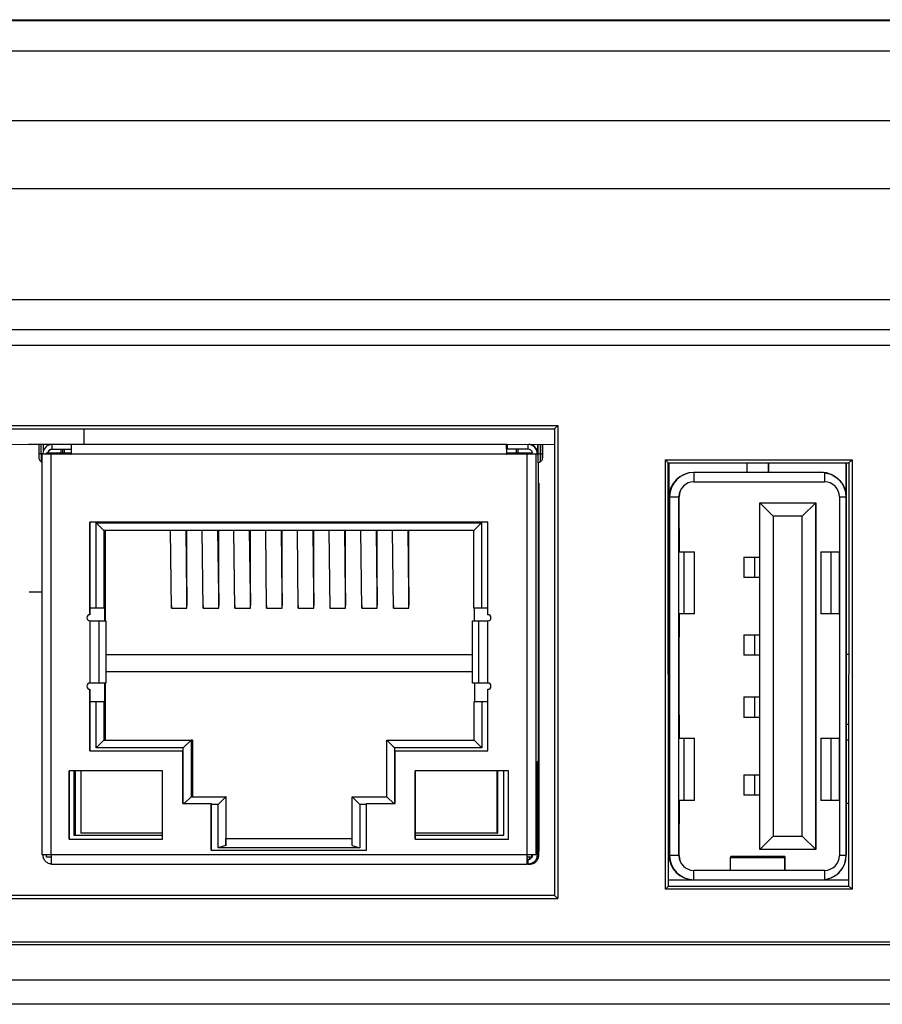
# Model space of a CAD drawing. Header units: millimetres. Extents: x -1063 to 345, y 512 to 8005.
# Tile 390 of 397: x -833 to -805, y 7840 to 7871. Entities that reach past the tile are written whole.
import ezdxf

# ---------------------------------------------------------------- set-up
doc = ezdxf.new("R2010")
doc.units = ezdxf.units.MM
doc.header["$LTSCALE"] = 5

msp = doc.modelspace()

# ---------------------------------------------------------------- linework, layer by layer
at = {"color": 7, "linetype": 'Continuous', "lineweight": 25}
for p, q in [((-657.703, 7871.451), (-897.703, 7871.451)), ((-897.651, 7871.491), (-658.151, 7871.491)), ((-897.704, 7870.485), (-657.704, 7870.485)), ((-897.704, 7868.251), (-657.704, 7868.251)), ((-657.704, 7866.051), (-897.704, 7866.051)), ((-852.42, 7862.489), (-703.003, 7862.489)), ((-852.419, 7861.524), (-703.002, 7861.524)), ((-851.724, 7861.024), (-703.678, 7861.024)), ((-849.583, 7858.434), (-815.374, 7858.434)), ((-849.484, 7858.336), (-815.472, 7858.336)), ((-815.472, 7858.336), (-815.479, 7843.324)), ((-815.374, 7858.434), (-815.472, 7858.336)), ((-815.374, 7858.434), (-815.374, 7843.224)), ((-815.473, 7857.822), (-848.124, 7857.83)), ((-831.019, 7857.83), (-832.394, 7857.83)), ((-832.061, 7857.83), (-832.061, 7857.53)), ((-831.913, 7857.681), (-831.913, 7857.83)), ((-831.763, 7857.83), (-831.763, 7857.801)), ((-831.762, 7857.83), (-831.762, 7857.802)), ((-831.757, 7857.804), (-831.757, 7857.83)), ((-817.02, 7857.83), (-831.019, 7857.83)), ((-817.02, 7857.68), (-817.02, 7857.83)), ((-817.013, 7857.83), (-817.02, 7857.83)), ((-817.004, 7857.83), (-817.004, 7857.68)), ((-816.163, 7857.784), (-816.163, 7857.83)), ((-816.013, 7857.681), (-816.013, 7857.83)), ((-816.012, 7857.83), (-816.012, 7857.53)), ((-815.86, 7857.53), (-815.86, 7857.83)), ((-831.969, 7857.53), (-831.969, 7844.63)), ((-831.969, 7857.53), (-831.671, 7857.53)), ((-831.819, 7857.53), (-831.819, 7857.56)), ((-831.819, 7857.56), (-831.021, 7857.56)), ((-831.757, 7857.56), (-831.757, 7857.568)), ((-831.671, 7844.63), (-831.671, 7857.53)), ((-831.671, 7857.53), (-831.031, 7857.53)), ((-831.632, 7857.681), (-831.021, 7857.681)), ((-831.354, 7857.681), (-831.354, 7857.56)), ((-831.353, 7857.681), (-831.353, 7857.56)), ((-831.289, 7857.56), (-831.289, 7857.681)), ((-831.246, 7857.681), (-831.246, 7857.56)), ((-831.031, 7857.53), (-831.031, 7857.52)), ((-831.03, 7857.53), (-831.031, 7857.53)), ((-831.031, 7857.52), (-831.021, 7857.52)), ((-831.03, 7857.52), (-831.03, 7857.53)), ((-831.021, 7857.52), (-831.021, 7857.53)), ((-831.021, 7857.53), (-817.021, 7857.53)), ((-817.021, 7857.53), (-817.021, 7857.52)), ((-817.02, 7857.53), (-817.021, 7857.53)), ((-817.021, 7857.52), (-817.011, 7857.52)), ((-817.02, 7857.68), (-817.004, 7857.68)), ((-817.02, 7857.56), (-816.22, 7857.56)), ((-817.02, 7857.52), (-817.02, 7857.53)), ((-817.011, 7857.52), (-817.011, 7857.53)), ((-817.011, 7857.53), (-816.371, 7857.53)), ((-816.332, 7857.681), (-817.004, 7857.681)), ((-816.706, 7857.681), (-816.706, 7857.56)), ((-816.659, 7857.681), (-816.659, 7857.56)), ((-816.371, 7857.53), (-816.371, 7844.63)), ((-816.371, 7857.53), (-816.07, 7857.53)), ((-816.22, 7857.56), (-816.22, 7857.53)), ((-816.182, 7857.56), (-816.22, 7857.56)), ((-816.07, 7844.63), (-816.07, 7857.53)), ((-816.07, 7857.53), (-816.032, 7857.53)), ((-816.032, 7857.531), (-816.015, 7857.531)), ((-815.937, 7857.53), (-816.012, 7857.53)), ((-815.937, 7857.53), (-815.861, 7857.53)), ((-831.985, 7857.273), (-831.969, 7857.264)), ((-816.011, 7857.23), (-815.936, 7857.273)), ((-815.936, 7857.273), (-816.011, 7857.23)), ((-816.003, 7857.235), (-816.003, 7856.18)), ((-815.992, 7856.58), (-816.003, 7856.58)), ((-815.992, 7847.586), (-815.992, 7856.58)), ((-815.992, 7856.58), (-815.98, 7856.58)), ((-815.98, 7844.736), (-815.98, 7856.58)), ((-815.98, 7856.58), (-815.98, 7844.736)), ((-815.999, 7856.18), (-816.003, 7856.18)), ((-815.999, 7856.18), (-815.999, 7847.63)), ((-817.621, 7855.33), (-830.421, 7855.33)), ((-830.421, 7855.33), (-830.421, 7852.355)), ((-830.42, 7852.355), (-830.42, 7855.33)), ((-830.219, 7855.31), (-817.82, 7855.31)), ((-830.219, 7852.56), (-830.219, 7855.31)), ((-829.968, 7855.06), (-830.219, 7855.31)), ((-818.068, 7855.06), (-817.82, 7855.31)), ((-817.82, 7855.31), (-817.82, 7852.56)), ((-817.621, 7852.355), (-817.621, 7855.33)), ((-815.984, 7855.43), (-815.988, 7855.43)), ((-815.988, 7855.43), (-815.988, 7854.28)), ((-815.984, 7854.28), (-815.984, 7855.43)), ((-818.068, 7855.06), (-829.968, 7855.06)), ((-829.968, 7855.06), (-829.968, 7852.56)), ((-829.928, 7855.06), (-829.928, 7852.56)), ((-827.797, 7852.56), (-827.827, 7855.06)), ((-827.327, 7855.06), (-827.298, 7852.654)), ((-827.298, 7853.027), (-827.323, 7855.06)), ((-827.298, 7852.56), (-827.298, 7855.06)), ((-826.777, 7852.56), (-826.807, 7855.06)), ((-826.307, 7855.06), (-826.278, 7852.654)), ((-826.278, 7853.027), (-826.303, 7855.06)), ((-826.278, 7852.56), (-826.278, 7855.06)), ((-825.757, 7852.56), (-825.787, 7855.06)), ((-825.287, 7855.06), (-825.258, 7852.654)), ((-825.258, 7853.027), (-825.283, 7855.06)), ((-825.258, 7852.56), (-825.258, 7855.06)), ((-824.737, 7852.56), (-824.767, 7855.06)), ((-824.267, 7855.06), (-824.238, 7852.654)), ((-824.238, 7853.027), (-824.263, 7855.06)), ((-824.238, 7852.56), (-824.238, 7855.06)), ((-823.717, 7852.56), (-823.747, 7855.06)), ((-823.247, 7855.06), (-823.218, 7852.654)), ((-823.218, 7853.027), (-823.243, 7855.06)), ((-823.218, 7852.56), (-823.218, 7855.06)), ((-822.697, 7852.56), (-822.727, 7855.06)), ((-822.227, 7855.06), (-822.198, 7852.654)), ((-822.198, 7853.027), (-822.223, 7855.06)), ((-822.198, 7852.56), (-822.198, 7855.06)), ((-821.677, 7852.56), (-821.707, 7855.06)), ((-821.207, 7855.06), (-821.178, 7852.654)), ((-821.178, 7853.027), (-821.203, 7855.06)), ((-821.178, 7852.56), (-821.178, 7855.06)), ((-820.657, 7852.56), (-820.687, 7855.06)), ((-820.187, 7855.06), (-820.158, 7852.654)), ((-820.158, 7853.027), (-820.183, 7855.06)), ((-820.158, 7852.56), (-820.158, 7855.06)), ((-818.068, 7852.56), (-818.068, 7855.06)), ((-815.988, 7854.28), (-815.984, 7854.28)), ((-827.798, 7852.654), (-827.798, 7852.56)), ((-826.778, 7852.654), (-826.778, 7852.56)), ((-825.758, 7852.654), (-825.758, 7852.56)), ((-824.738, 7852.654), (-824.738, 7852.56)), ((-823.718, 7852.654), (-823.718, 7852.56)), ((-822.698, 7852.654), (-822.698, 7852.56)), ((-821.678, 7852.654), (-821.678, 7852.56)), ((-820.658, 7852.654), (-820.658, 7852.56)), ((-830.42, 7852.355), (-830.421, 7852.355)), ((-830.219, 7852.56), (-830.42, 7852.56)), ((-829.968, 7852.56), (-830.219, 7852.56)), ((-829.947, 7852.56), (-829.968, 7852.56)), ((-829.947, 7852.56), (-829.948, 7852.155)), ((-829.928, 7852.56), (-829.947, 7852.56)), ((-829.928, 7852.56), (-829.929, 7852.155)), ((-827.798, 7852.56), (-827.298, 7852.56)), ((-826.778, 7852.56), (-826.278, 7852.56)), ((-825.758, 7852.56), (-825.258, 7852.56)), ((-824.738, 7852.56), (-824.238, 7852.56)), ((-823.718, 7852.56), (-823.218, 7852.56)), ((-822.698, 7852.56), (-822.198, 7852.56)), ((-821.678, 7852.56), (-821.178, 7852.56)), ((-820.658, 7852.56), (-820.158, 7852.56)), ((-817.82, 7852.56), (-818.068, 7852.56)), ((-818.047, 7852.155), (-818.048, 7852.56)), ((-817.621, 7852.56), (-817.82, 7852.56)), ((-830.421, 7852.155), (-830.421, 7850.155)), ((-830.421, 7852.155), (-830.121, 7852.155)), ((-830.121, 7850.155), (-830.121, 7852.155)), ((-830.121, 7852.155), (-829.905, 7852.155)), ((-829.905, 7852.155), (-829.905, 7850.155)), ((-829.905, 7852.155), (-829.903, 7852.155)), ((-829.903, 7852.155), (-829.903, 7850.155)), ((-818.115, 7850.155), (-818.115, 7852.155)), ((-818.115, 7852.155), (-818.114, 7852.155)), ((-818.114, 7850.155), (-818.114, 7852.155)), ((-818.114, 7852.155), (-817.918, 7852.155)), ((-817.918, 7852.155), (-817.918, 7850.155)), ((-817.918, 7852.155), (-817.621, 7852.155)), ((-817.621, 7850.155), (-817.621, 7852.155)), ((-818.115, 7851.06), (-829.903, 7851.06)), ((-818.115, 7850.514), (-829.903, 7850.514)), ((-830.121, 7850.155), (-830.421, 7850.155)), ((-829.905, 7850.155), (-830.121, 7850.155)), ((-829.952, 7850.155), (-829.952, 7849.56)), ((-829.926, 7850.155), (-829.927, 7849.56)), ((-829.903, 7850.155), (-829.905, 7850.155)), ((-818.114, 7850.155), (-818.115, 7850.155)), ((-817.918, 7850.155), (-818.114, 7850.155)), ((-818.043, 7849.56), (-818.044, 7850.155)), ((-817.621, 7850.155), (-817.918, 7850.155)), ((-830.421, 7849.955), (-830.421, 7847.98)), ((-830.421, 7849.955), (-830.42, 7849.955)), ((-830.42, 7847.98), (-830.42, 7849.955)), ((-817.621, 7847.98), (-817.621, 7849.955)), ((-830.42, 7849.56), (-830.224, 7849.56)), ((-830.224, 7848.07), (-830.224, 7849.56)), ((-830.224, 7849.56), (-829.973, 7849.56)), ((-829.973, 7849.56), (-829.973, 7848.32)), ((-829.952, 7849.56), (-829.973, 7849.56)), ((-829.927, 7849.56), (-829.952, 7849.56)), ((-829.927, 7849.56), (-829.927, 7848.32)), ((-818.063, 7848.32), (-818.063, 7849.56)), ((-818.063, 7849.56), (-817.815, 7849.56)), ((-817.815, 7849.56), (-817.815, 7848.07)), ((-817.815, 7849.56), (-817.621, 7849.56)), ((-829.973, 7848.32), (-830.224, 7848.07)), ((-829.973, 7848.32), (-827.168, 7848.32)), ((-827.168, 7848.32), (-827.419, 7848.07)), ((-827.168, 7848.32), (-827.168, 7846.5)), ((-827.122, 7848.32), (-827.168, 7848.32)), ((-827.122, 7848.32), (-827.122, 7846.5)), ((-820.868, 7848.32), (-820.619, 7848.07)), ((-820.868, 7848.32), (-818.063, 7848.32)), ((-820.868, 7846.5), (-820.868, 7848.32)), ((-818.063, 7848.32), (-817.815, 7848.07)), ((-830.421, 7847.98), (-827.436, 7847.98)), ((-827.419, 7848.07), (-830.224, 7848.07)), ((-827.436, 7847.98), (-827.436, 7846.28)), ((-827.435, 7847.98), (-827.436, 7847.98)), ((-827.435, 7846.28), (-827.435, 7847.98)), ((-827.419, 7846.28), (-827.419, 7848.07)), ((-820.619, 7848.07), (-820.619, 7846.28)), ((-817.815, 7848.07), (-820.619, 7848.07)), ((-820.606, 7846.28), (-820.606, 7847.98)), ((-820.606, 7847.98), (-817.621, 7847.98)), ((-816.033, 7844.63), (-816.02, 7847.63)), ((-815.992, 7847.586), (-816.021, 7847.586)), ((-815.999, 7847.63), (-816.02, 7847.63)), ((-815.992, 7847.586), (-815.992, 7847.48)), ((-831.086, 7847.33), (-831.086, 7845.13)), ((-828.086, 7847.33), (-831.086, 7847.33)), ((-831.085, 7845.13), (-831.085, 7847.33)), ((-830.934, 7847.33), (-830.934, 7845.26)), ((-830.893, 7847.33), (-830.893, 7845.26)), ((-830.717, 7847.33), (-830.717, 7845.33)), ((-828.086, 7845.13), (-828.086, 7847.33)), ((-816.956, 7847.33), (-819.956, 7847.33)), ((-819.956, 7847.33), (-819.956, 7845.13)), ((-819.955, 7845.13), (-819.955, 7847.33)), ((-817.318, 7845.33), (-817.318, 7847.33)), ((-817.305, 7847.33), (-817.305, 7845.33)), ((-817.105, 7845.26), (-817.105, 7847.33)), ((-816.956, 7845.13), (-816.956, 7847.33)), ((-816.019, 7847.48), (-816.032, 7844.63)), ((-816.019, 7847.48), (-816.021, 7847.48)), ((-816.019, 7847.48), (-815.993, 7847.48)), ((-815.98, 7844.63), (-815.993, 7847.48)), ((-827.168, 7846.5), (-827.389, 7846.28)), ((-827.168, 7846.5), (-826.048, 7846.5)), ((-826.048, 7846.5), (-826.299, 7846.25)), ((-826.048, 7846.5), (-826.048, 7844.927)), ((-826.043, 7846.5), (-826.048, 7846.5)), ((-826.043, 7845.16), (-826.043, 7846.5)), ((-821.988, 7846.5), (-820.868, 7846.5)), ((-821.988, 7846.5), (-821.739, 7846.25)), ((-821.988, 7844.927), (-821.988, 7846.5)), ((-820.868, 7846.5), (-820.649, 7846.28)), ((-827.436, 7846.28), (-826.521, 7846.28)), ((-826.521, 7846.28), (-826.521, 7844.78)), ((-826.52, 7846.28), (-826.521, 7846.28)), ((-826.52, 7844.78), (-826.52, 7846.28)), ((-826.299, 7846.25), (-826.52, 7846.25)), ((-826.299, 7844.86), (-826.299, 7846.25)), ((-821.739, 7846.25), (-821.739, 7844.86)), ((-821.521, 7846.25), (-821.739, 7846.25)), ((-821.521, 7844.78), (-821.521, 7846.28)), ((-821.521, 7846.28), (-820.606, 7846.28)), ((-831.086, 7845.13), (-828.086, 7845.13)), ((-830.934, 7845.26), (-828.086, 7845.26)), ((-828.086, 7845.33), (-830.717, 7845.33)), ((-826.048, 7844.927), (-826.045, 7845.16)), ((-826.045, 7845.16), (-821.988, 7845.16)), ((-819.956, 7845.13), (-816.956, 7845.13)), ((-817.318, 7845.33), (-819.955, 7845.33)), ((-819.955, 7845.26), (-817.105, 7845.26)), ((-817.318, 7845.33), (-817.305, 7845.33)), ((-826.521, 7844.78), (-821.521, 7844.78)), ((-826.048, 7844.927), (-826.299, 7844.86)), ((-821.739, 7844.86), (-826.299, 7844.86)), ((-821.988, 7844.927), (-821.739, 7844.86)), ((-831.671, 7844.63), (-831.969, 7844.63)), ((-831.819, 7844.56), (-831.819, 7844.63)), ((-831.671, 7844.56), (-831.819, 7844.56)), ((-816.371, 7844.63), (-831.671, 7844.63)), ((-816.07, 7844.63), (-816.371, 7844.63)), ((-816.22, 7844.56), (-816.37, 7844.56)), ((-816.37, 7844.48), (-816.37, 7844.33)), ((-816.333, 7844.48), (-816.37, 7844.48)), ((-816.333, 7844.48), (-816.333, 7844.33)), ((-816.333, 7844.48), (-816.333, 7844.33)), ((-816.22, 7844.63), (-816.22, 7844.56)), ((-816.183, 7844.56), (-816.22, 7844.56)), ((-816.183, 7844.56), (-816.183, 7844.63)), ((-816.033, 7844.63), (-816.07, 7844.63)), ((-816.032, 7844.63), (-816.033, 7844.63)), ((-815.98, 7844.63), (-816.032, 7844.63)), ((-831.669, 7844.33), (-816.37, 7844.33)), ((-831.633, 7844.33), (-831.623, 7844.33)), ((-816.333, 7844.33), (-816.37, 7844.33)), ((-816.333, 7844.33), (-816.28, 7844.33)), ((-849.583, 7843.224), (-815.374, 7843.224)), ((-815.475, 7843.324), (-849.483, 7843.324)), ((-815.374, 7843.224), (-815.475, 7843.324)), ((-703.178, 7841.824), (-852.225, 7841.824)), ((-703.178, 7841.74), (-852.225, 7841.74)), ((-703.178, 7840.602), (-852.225, 7840.602)), ((-703.177, 7839.824), (-852.224, 7839.824))]:
    msp.add_line(p, q, dxfattribs=at)
at = {"color": 8, "linetype": 'Continuous', "lineweight": 25}
for p, q in [((-830.613, 7858.336), (-830.613, 7857.83)), ((-831.987, 7857.53), (-831.987, 7857.83)), ((-831.759, 7857.803), (-831.759, 7857.83)), ((-831.632, 7857.681), (-831.632, 7857.83)), ((-816.332, 7857.83), (-816.332, 7857.681)), ((-815.937, 7857.83), (-815.937, 7857.53)), ((-815.861, 7857.53), (-815.861, 7857.83)), ((-815.86, 7857.83), (-815.86, 7857.53)), ((-831.969, 7857.53), (-831.987, 7857.53)), ((-831.892, 7857.681), (-831.913, 7857.681)), ((-816.013, 7857.681), (-816.061, 7857.681)), ((-832.378, 7853.089), (-831.969, 7853.089))]:
    msp.add_line(p, q, dxfattribs=at)
at = {"color": 0, "linetype": 'Continuous', "lineweight": 25}
for p, q in [((-811.911, 7857.333), (-805.901, 7857.333)), ((-811.911, 7843.524), (-811.911, 7857.333)), ((-811.911, 7857.333), (-811.819, 7857.235)), ((-811.815, 7843.629), (-811.821, 7857.235)), ((-811.819, 7857.235), (-806.009, 7857.235)), ((-811.792, 7856.175), (-811.792, 7857.235)), ((-809.292, 7857.235), (-809.292, 7856.929)), ((-808.592, 7856.929), (-808.592, 7857.235)), ((-808.592, 7857.235), (-808.592, 7856.929)), ((-806.092, 7856.129), (-806.092, 7857.235)), ((-806.09, 7857.235), (-806.09, 7844.629)), ((-806.008, 7857.235), (-806.015, 7843.629)), ((-805.901, 7857.333), (-806.008, 7857.235)), ((-805.901, 7857.333), (-805.901, 7843.524)), ((-810.993, 7856.929), (-810.993, 7856.629)), ((-810.868, 7856.929), (-810.993, 7856.929)), ((-806.892, 7856.929), (-810.868, 7856.929)), ((-806.892, 7856.929), (-806.892, 7856.929)), ((-810.993, 7856.629), (-806.793, 7856.629)), ((-811.793, 7844.629), (-811.793, 7856.129)), ((-811.773, 7856.149), (-811.773, 7844.609)), ((-811.773, 7856.149), (-811.473, 7856.149)), ((-811.473, 7844.609), (-811.473, 7856.149)), ((-811.473, 7856.149), (-811.471, 7856.149)), ((-811.471, 7854.379), (-811.471, 7856.149)), ((-806.313, 7856.149), (-806.093, 7856.149)), ((-806.313, 7856.149), (-806.313, 7844.609)), ((-806.093, 7856.129), (-806.092, 7856.129)), ((-806.093, 7844.629), (-806.093, 7856.129)), ((-808.873, 7855.954), (-808.44, 7855.521)), ((-808.873, 7855.954), (-807.073, 7855.954)), ((-808.873, 7844.804), (-808.873, 7855.954)), ((-807.506, 7855.521), (-807.073, 7855.954)), ((-807.073, 7855.954), (-807.073, 7844.804)), ((-807.071, 7855.954), (-807.073, 7855.954)), ((-807.071, 7844.804), (-807.071, 7855.954)), ((-807.506, 7855.521), (-808.44, 7855.521)), ((-808.44, 7855.521), (-808.44, 7845.237)), ((-807.506, 7845.237), (-807.506, 7855.521)), ((-811.473, 7854.879), (-811.471, 7855.129)), ((-811.473, 7851.879), (-811.473, 7854.879)), ((-811.471, 7855.129), (-811.471, 7854.379)), ((-806.093, 7854.879), (-806.091, 7855.129)), ((-806.093, 7854.879), (-806.093, 7851.879)), ((-806.091, 7854.379), (-806.091, 7855.129)), ((-811.794, 7852.379), (-811.794, 7854.379)), ((-811.794, 7854.379), (-811.793, 7854.379)), ((-811.473, 7854.379), (-811.312, 7854.379)), ((-811.473, 7854.379), (-811.318, 7854.379)), ((-811.312, 7854.379), (-811.312, 7852.379)), ((-811.312, 7854.379), (-810.974, 7854.379)), ((-810.974, 7852.379), (-810.974, 7854.379)), ((-809.392, 7854.209), (-809.392, 7853.549)), ((-809.392, 7854.209), (-809.036, 7854.209)), ((-809.036, 7853.549), (-809.036, 7854.209)), ((-809.036, 7854.209), (-808.873, 7854.209)), ((-806.911, 7854.379), (-806.911, 7852.379)), ((-806.911, 7854.379), (-806.574, 7854.379)), ((-806.574, 7852.379), (-806.574, 7854.379)), ((-806.574, 7854.379), (-806.315, 7854.379)), ((-806.315, 7854.379), (-806.315, 7852.379)), ((-806.315, 7854.379), (-806.313, 7854.379)), ((-806.093, 7854.379), (-806.092, 7854.379)), ((-806.092, 7854.379), (-806.092, 7852.379)), ((-809.036, 7853.549), (-809.392, 7853.549)), ((-808.873, 7853.549), (-809.036, 7853.549)), ((-811.793, 7852.379), (-811.794, 7852.379)), ((-811.312, 7852.379), (-811.473, 7852.379)), ((-811.471, 7852.379), (-811.471, 7851.629)), ((-811.471, 7848.379), (-811.471, 7852.379)), ((-810.974, 7852.379), (-811.312, 7852.379)), ((-806.574, 7852.379), (-806.911, 7852.379)), ((-806.315, 7852.379), (-806.574, 7852.379)), ((-806.313, 7852.379), (-806.315, 7852.379)), ((-806.092, 7852.379), (-806.093, 7852.379)), ((-806.091, 7851.629), (-806.091, 7852.379)), ((-811.471, 7851.629), (-811.473, 7851.879)), ((-809.392, 7851.709), (-809.392, 7851.049)), ((-809.392, 7851.709), (-809.036, 7851.709)), ((-809.036, 7851.049), (-809.036, 7851.709)), ((-809.036, 7851.709), (-808.873, 7851.709)), ((-806.091, 7851.629), (-806.093, 7851.879)), ((-811.818, 7851.089), (-811.793, 7851.089)), ((-809.036, 7851.049), (-809.392, 7851.049)), ((-808.873, 7851.049), (-809.036, 7851.049)), ((-806.09, 7851.089), (-806.011, 7851.089)), ((-809.392, 7849.709), (-809.392, 7849.049)), ((-809.392, 7849.709), (-809.036, 7849.709)), ((-809.036, 7849.049), (-809.036, 7849.709)), ((-809.036, 7849.709), (-808.873, 7849.709)), ((-811.817, 7848.829), (-811.793, 7848.829)), ((-811.473, 7848.879), (-811.471, 7849.129)), ((-811.473, 7845.879), (-811.473, 7848.879)), ((-811.471, 7849.129), (-811.471, 7848.379)), ((-809.036, 7849.049), (-809.392, 7849.049)), ((-808.873, 7849.049), (-809.036, 7849.049)), ((-806.093, 7848.879), (-806.091, 7849.129)), ((-806.093, 7848.879), (-806.093, 7845.879)), ((-806.091, 7848.379), (-806.091, 7849.129)), ((-806.09, 7848.829), (-806.012, 7848.829)), ((-811.817, 7848.329), (-811.794, 7848.329)), ((-811.794, 7846.379), (-811.794, 7848.379)), ((-811.794, 7848.379), (-811.793, 7848.379)), ((-811.473, 7848.379), (-811.312, 7848.379)), ((-811.473, 7848.379), (-811.318, 7848.379)), ((-811.312, 7848.379), (-811.312, 7846.379)), ((-811.312, 7848.379), (-810.974, 7848.379)), ((-810.974, 7846.379), (-810.974, 7848.379)), ((-806.911, 7848.379), (-806.911, 7846.379)), ((-806.911, 7848.379), (-806.574, 7848.379)), ((-806.574, 7846.379), (-806.574, 7848.379)), ((-806.574, 7848.379), (-806.315, 7848.379)), ((-806.315, 7848.379), (-806.315, 7846.379)), ((-806.315, 7848.379), (-806.313, 7848.379)), ((-806.093, 7848.379), (-806.092, 7848.379)), ((-806.092, 7848.379), (-806.092, 7846.379)), ((-806.09, 7848.329), (-806.012, 7848.329)), ((-809.392, 7847.209), (-809.392, 7846.549)), ((-809.392, 7847.209), (-809.036, 7847.209)), ((-809.036, 7846.549), (-809.036, 7847.209)), ((-809.036, 7847.209), (-808.873, 7847.209)), ((-811.793, 7846.379), (-811.794, 7846.379)), ((-811.312, 7846.379), (-811.473, 7846.379)), ((-811.318, 7846.379), (-811.473, 7846.379)), ((-811.471, 7846.379), (-811.471, 7845.629)), ((-811.471, 7844.609), (-811.471, 7846.379)), ((-809.036, 7846.549), (-809.392, 7846.549)), ((-808.873, 7846.549), (-809.036, 7846.549)), ((-806.574, 7846.379), (-806.911, 7846.379)), ((-806.315, 7846.379), (-806.574, 7846.379)), ((-806.313, 7846.379), (-806.315, 7846.379)), ((-806.092, 7846.379), (-806.093, 7846.379)), ((-806.091, 7845.629), (-806.091, 7846.379)), ((-806.013, 7846.279), (-806.09, 7846.279)), ((-811.471, 7845.629), (-811.473, 7845.879)), ((-806.091, 7845.629), (-806.093, 7845.879)), ((-811.793, 7845.124), (-811.815, 7845.124)), ((-808.44, 7845.237), (-808.873, 7844.804)), ((-808.44, 7845.237), (-807.506, 7845.237)), ((-807.506, 7845.237), (-807.073, 7844.804)), ((-807.073, 7844.804), (-808.873, 7844.804)), ((-807.071, 7844.804), (-807.073, 7844.804)), ((-811.473, 7844.609), (-811.773, 7844.609)), ((-811.471, 7844.609), (-811.473, 7844.609)), ((-809.818, 7844.129), (-809.817, 7844.548)), ((-808.067, 7844.574), (-809.817, 7844.574)), ((-809.817, 7844.548), (-808.067, 7844.548)), ((-808.067, 7844.548), (-808.068, 7844.129)), ((-808.066, 7844.465), (-808.067, 7844.548)), ((-808.066, 7844.147), (-808.066, 7844.465)), ((-806.093, 7844.609), (-806.313, 7844.609)), ((-806.09, 7844.629), (-806.093, 7844.629)), ((-806.793, 7844.129), (-810.993, 7844.129)), ((-808.067, 7844.23), (-808.066, 7844.147)), ((-808.067, 7844.129), (-808.067, 7844.23)), ((-808.067, 7844.23), (-808.067, 7844.23)), ((-808.067, 7844.147), (-808.066, 7844.147)), ((-806.793, 7844.129), (-806.793, 7843.835)), ((-811.815, 7843.829), (-811.009, 7843.829)), ((-810.993, 7843.829), (-806.893, 7843.829)), ((-806.893, 7843.829), (-806.89, 7843.829)), ((-806.874, 7843.829), (-806.015, 7843.829)), ((-811.911, 7843.524), (-811.815, 7843.629)), ((-805.901, 7843.524), (-811.911, 7843.524)), ((-811.816, 7843.629), (-806.013, 7843.629)), ((-805.901, 7843.524), (-806.013, 7843.629))]:
    msp.add_line(p, q, dxfattribs=at)
at = {"color": 7, "linetype": 'Continuous', "lineweight": 25, "flags": 128}
for points in [[(-831.987, 7857.53), (-832.003, 7857.53), (-832.017, 7857.53), (-832.03, 7857.53), (-832.041, 7857.53), (-832.05, 7857.53), (-832.056, 7857.53), (-832.06, 7857.53), (-832.061, 7857.53)], [(-831.913, 7857.636), (-831.913, 7857.642), (-831.913, 7857.681)], [(-815.861, 7857.403), (-815.861, 7857.403), (-815.86, 7857.413), (-815.86, 7857.441), (-815.86, 7857.482), (-815.86, 7857.53)], [(-816.279, 7844.488), (-816.279, 7844.515), (-816.279, 7844.56)]]:
    msp.add_lwpolyline(points, dxfattribs=at)
at = {"color": 0, "linetype": 'Continuous', "lineweight": 25, "flags": 128}
for points in [[(-806.793, 7856.922), (-806.793, 7856.865), (-806.793, 7856.81), (-806.793, 7856.759), (-806.793, 7856.714), (-806.793, 7856.678), (-806.793, 7856.651), (-806.793, 7856.634), (-806.793, 7856.629)], [(-810.974, 7846.379), (-810.974, 7846.379), (-810.985, 7846.379), (-811.015, 7846.379), (-811.064, 7846.379), (-811.131, 7846.379), (-811.214, 7846.379), (-811.312, 7846.379)], [(-808.067, 7844.548), (-808.067, 7844.559), (-808.067, 7844.567), (-808.067, 7844.572), (-808.067, 7844.574), (-808.067, 7844.572), (-808.067, 7844.567), (-808.067, 7844.559), (-808.067, 7844.548)], [(-810.993, 7843.829), (-810.993, 7843.887), (-810.993, 7843.944), (-810.993, 7843.995), (-810.993, 7844.041), (-810.993, 7844.078), (-810.993, 7844.106), (-810.993, 7844.123), (-810.993, 7844.129)], [(-808.067, 7844.23), (-808.067, 7844.24), (-808.067, 7844.248), (-808.067, 7844.252), (-808.067, 7844.254), (-808.067, 7844.252), (-808.067, 7844.248), (-808.067, 7844.24), (-808.067, 7844.23)]]:
    msp.add_lwpolyline(points, dxfattribs=at)
at = {"color": 7, "linetype": 'Continuous', "lineweight": 25}
for centre, radius, start, end in [((-831.632, 7857.531), 0.3, 94.6798, 180.0958), ((-813.664, 7857.605), 17.357, 179.2572, 180.2476), ((-799.664, 7857.605), 17.357, 179.2572, 180.2476), ((-816.332, 7857.531), 0.3, 359.8969, 85.3202), ((-824.735, 7857.498), 7.326, 179.752, 180.7436), ((-817.135, 7857.466), 14.852, 179.7525, 180.7428), ((-831.632, 7857.531), 0.15, 90.0001, 168.853), ((-808.342, 7857.568), 8.679, 179.2572, 180.2476), ((-816.332, 7857.531), 0.15, 11.1471, 89.9998), ((-814.442, 7857.524), 1.573, 179.7505, 181.5632), ((-827.585, 7857.631), 11.571, 359.2572, 0.2476), ((-798.655, 7857.455), 17.357, 179.7524, 180.7428), ((-801.115, 7857.466), 14.822, 179.7519, 180.7442), ((-830.421, 7852.255), 0.1, 90.0004, 269.9996), ((-830.42, 7852.255), 0.1, 90.0004, 269.9996), ((-817.621, 7852.255), 0.1, 270.0004, 89.9996), ((-830.421, 7850.055), 0.1, 90.0004, 269.9996), ((-830.42, 7850.055), 0.1, 90.0004, 269.9996), ((-817.621, 7850.055), 0.1, 270.0004, 89.9996), ((-814.314, 7844.555), 17.357, 179.7524, 180.7428), ((-799.014, 7844.555), 17.357, 179.7524, 180.7428), ((-807.692, 7844.593), 8.679, 179.7524, 180.7428)]:
    msp.add_arc(centre, radius, start, end, dxfattribs=at)
at = {"color": 8, "linetype": 'Continuous', "lineweight": 25}
msp.add_arc((-808.515, 7857.498), 7.346, 179.7529, 180.7419, dxfattribs=at)
at = {"color": 0, "linetype": 'Continuous', "lineweight": 25}
for centre, radius, start, end in [((-810.993, 7856.129), 0.8, 90, 180), ((-810.993, 7856.149), 0.78, 90, 180), ((-806.892, 7856.129), 0.8, 360, 89.9835), ((-810.993, 7856.149), 0.48, 90, 180), ((-810.991, 7856.149), 0.48, 90, 180), ((-806.793, 7856.149), 0.48, 360, 90), ((-810.993, 7844.629), 0.8, 180, 270), ((-810.993, 7844.609), 0.78, 180, 270), ((-810.993, 7844.609), 0.48, 180, 270), ((-810.991, 7844.609), 0.48, 180, 270), ((-808.058, 7844.554), 1.759, 179.3453, 180.1944), ((-806.89, 7844.629), 0.8, 270.0146, 0), ((-806.793, 7844.609), 0.48, 270, 0)]:
    msp.add_arc(centre, radius, start, end, dxfattribs=at)
at = {"color": 7, "linetype": 'Continuous', "lineweight": 25}
for points in [[(-816.015, 7857.531), (-816.019, 7857.57), (-816.028, 7857.649), (-816.098, 7857.748), (-816.197, 7857.818), (-816.276, 7857.827), (-816.315, 7857.831)], [(-831.765, 7857.531), (-831.763, 7857.551), (-831.758, 7857.59), (-831.724, 7857.64), (-831.674, 7857.674), (-831.635, 7857.679), (-831.615, 7857.681)], [(-831.633, 7844.33), (-831.672, 7844.335), (-831.751, 7844.344), (-831.849, 7844.413), (-831.918, 7844.512), (-831.927, 7844.591), (-831.932, 7844.63)], [(-816.032, 7844.63), (-816.036, 7844.591), (-816.046, 7844.512), (-816.115, 7844.413), (-816.215, 7844.344), (-816.294, 7844.335), (-816.333, 7844.33)], [(-816.28, 7844.33), (-816.241, 7844.335), (-816.162, 7844.344), (-816.063, 7844.413), (-815.994, 7844.512), (-815.985, 7844.591), (-815.98, 7844.63)]]:
    msp.add_open_spline(points, degree=3, dxfattribs=at)
for points, knots in [([(-832.06, 7857.404), (-832.059, 7857.39), (-832.057, 7857.359), (-832.035, 7857.317), (-832.01, 7857.287), (-831.99, 7857.278), (-831.985, 7857.275)], [0, 0, 0, 0, 0.272871, 0.579158, 0.885444, 1, 1, 1, 1]), ([(-815.936, 7857.275), (-815.931, 7857.278), (-815.911, 7857.287), (-815.885, 7857.317), (-815.864, 7857.359), (-815.862, 7857.39), (-815.861, 7857.404)], [0, 0, 0, 0, 0.114523, 0.420821, 0.727119, 1, 1, 1, 1]), ([(-816.333, 7844.48), (-816.314, 7844.482), (-816.274, 7844.487), (-816.227, 7844.518), (-816.209, 7844.548), (-816.202, 7844.56)], [0, 0, 0, 0, 0.364813, 0.729626, 1, 1, 1, 1])]:
    msp.add_open_spline(points, degree=3, knots=knots, dxfattribs=at)
at = {"color": 0, "linetype": 'Continuous', "lineweight": 25}
for points, knots in [([(-806.793, 7856.922), (-806.811, 7856.924), (-806.844, 7856.928), (-806.877, 7856.929), (-806.892, 7856.929)], [0, 0, 0, 0, 0.552296, 1, 1, 1, 1]), ([(-806.793, 7856.922), (-806.722, 7856.908), (-806.598, 7856.882), (-806.431, 7856.789), (-806.266, 7856.646), (-806.127, 7856.425), (-806.104, 7856.236), (-806.093, 7856.149)], [0, 0, 0, 0, 0.19211, 0.331822, 0.500417, 0.768486, 1, 1, 1, 1]), ([(-806.093, 7856.149), (-806.093, 7856.145), (-806.093, 7856.138), (-806.093, 7856.132), (-806.093, 7856.129)], [0, 0, 0, 0, 0.56, 1, 1, 1, 1]), ([(-806.793, 7843.835), (-806.692, 7843.859), (-806.507, 7843.904), (-806.283, 7844.09), (-806.129, 7844.326), (-806.105, 7844.515), (-806.093, 7844.609)], [0, 0, 0, 0, 0.2709886, 0.4996889, 0.7532595, 1, 1, 1, 1]), ([(-806.093, 7844.609), (-806.093, 7844.612), (-806.093, 7844.619), (-806.093, 7844.626), (-806.093, 7844.629)], [0, 0, 0, 0, 0.56, 1, 1, 1, 1]), ([(-806.893, 7843.829), (-806.874, 7843.829), (-806.841, 7843.83), (-806.808, 7843.833), (-806.793, 7843.835)], [0, 0, 0, 0, 0.56, 1, 1, 1, 1])]:
    msp.add_open_spline(points, degree=3, knots=knots, dxfattribs=at)

doc.saveas('drawing.dxf')
